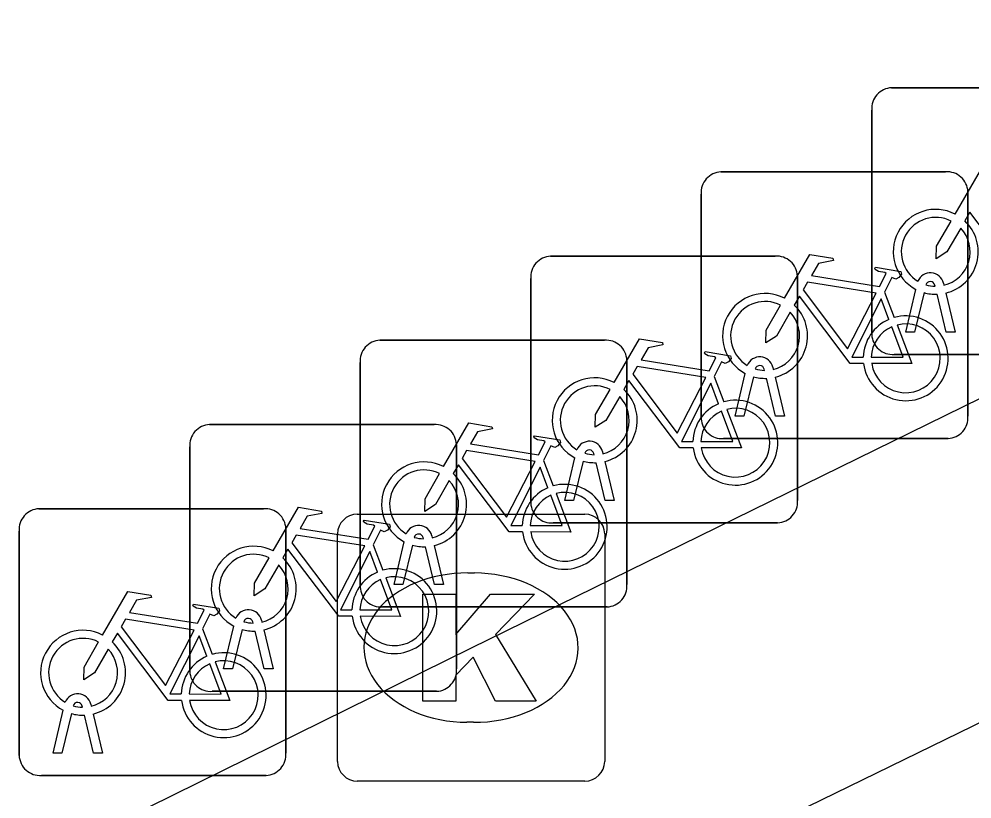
# Model space of a CAD drawing. Extents: x 160457 to 162082, y 388340 to 389736.
# Drawn here: x 160984.898 to 160988.467, y 388897.672 to 388900.594 of the extents above; entities that cross this region are included whole.
import ezdxf

# ---------------------------------------------------------------- set-up
doc = ezdxf.new("R2010")
doc.units = 0
for name, color, linetype in [('IMGEO_Fietsenrek', 7, 'Continuous'), ('IMGEO_Kolk', 7, 'Continuous'), ('IMGEO_Voetpad_open', 7, 'Continuous')]:
    doc.layers.add(name, color=color, linetype=linetype)

msp = doc.modelspace()

# ---------------------------------------------------------------- linework, layer by layer
at = {"layer": 'IMGEO_Fietsenrek'}
for p, q in [((160988.1659, 388900.3365), (160989.0068, 388900.3365)), ((160989.0068, 388900.3365), (160988.1659, 388900.3365)), ((160988.0915, 388899.4119), (160988.0915, 388900.2528)), ((160988.0915, 388900.2528), (160988.0915, 388899.4119)), ((160987.5269, 388900.0215), (160988.3678, 388900.0215)), ((160988.3678, 388900.0215), (160987.5269, 388900.0215)), ((160987.4525, 388899.0969), (160987.4525, 388899.9378)), ((160987.4525, 388899.9378), (160987.4525, 388899.0969)), ((160988.4515, 388899.9471), (160988.4515, 388899.1062)), ((160988.4515, 388899.1062), (160988.4515, 388899.9471)), ((160986.8889, 388899.7055), (160987.7298, 388899.7055)), ((160987.7298, 388899.7055), (160986.8889, 388899.7055)), ((160987.8135, 388899.6311), (160987.8135, 388898.7902)), ((160987.8135, 388898.7902), (160987.8135, 388899.6311)), ((160986.8145, 388898.7809), (160986.8145, 388899.6218)), ((160986.8145, 388899.6218), (160986.8145, 388898.7809)), ((160988.3289, 388899.5929), (160988.3279, 388899.5972)), ((160988.3596, 388899.6044), (160988.3614, 388899.5965)), ((160988.1392, 388899.5712), (160988.1755, 388899.476)), ((160988.2185, 388899.4213), (160988.2568, 388899.5813)), ((160988.2872, 388899.5691), (160988.2519, 388899.4213)), ((160988.37, 388899.4213), (160988.3361, 388899.563)), ((160988.3684, 388899.5673), (160988.4034, 388899.4213)), ((160988.2519, 388899.4213), (160988.2185, 388899.4213)), ((160988.4034, 388899.4213), (160988.37, 388899.4213)), ((160986.2499, 388899.3905), (160987.0908, 388899.3905)), ((160987.0908, 388899.3905), (160986.2499, 388899.3905)), ((160987.1745, 388899.3161), (160987.1745, 388898.4752)), ((160987.1745, 388898.4752), (160987.1745, 388899.3161)), ((160989.0161, 388899.3375), (160988.1752, 388899.3375)), ((160988.1752, 388899.3375), (160989.0161, 388899.3375)), ((160986.1755, 388898.4659), (160986.1755, 388899.3068)), ((160986.1755, 388899.3068), (160986.1755, 388898.4659)), ((160987.6899, 388899.2779), (160987.6889, 388899.2822)), ((160987.7206, 388899.2894), (160987.7224, 388899.2815)), ((160987.5012, 388899.2552), (160987.5375, 388899.16)), ((160987.5795, 388899.1063), (160987.6178, 388899.2663)), ((160987.6482, 388899.2541), (160987.6129, 388899.1063)), ((160987.731, 388899.1063), (160987.6971, 388899.248)), ((160987.7294, 388899.2523), (160987.7644, 388899.1063)), ((160987.6129, 388899.1063), (160987.5795, 388899.1063)), ((160987.7644, 388899.1063), (160987.731, 388899.1063)), ((160985.6119, 388899.0745), (160986.4528, 388899.0745)), ((160986.4528, 388899.0745), (160985.6119, 388899.0745)), ((160988.3771, 388899.0225), (160987.5362, 388899.0225)), ((160987.5362, 388899.0225), (160988.3771, 388899.0225)), ((160985.5375, 388898.1499), (160985.5375, 388898.9908)), ((160985.5375, 388898.9908), (160985.5375, 388898.1499)), ((160986.5365, 388899.0001), (160986.5365, 388898.1592)), ((160986.5365, 388898.1592), (160986.5365, 388899.0001)), ((160986.9415, 388898.7903), (160986.9798, 388898.9503)), ((160987.0519, 388898.9619), (160987.0509, 388898.9662)), ((160987.0826, 388898.9734), (160987.0844, 388898.9655)), ((160986.8622, 388898.9402), (160986.8985, 388898.845)), ((160987.0102, 388898.9381), (160986.9749, 388898.7903)), ((160987.093, 388898.7903), (160987.0591, 388898.932)), ((160987.0914, 388898.9363), (160987.1264, 388898.7903)), ((160986.9749, 388898.7903), (160986.9415, 388898.7903)), ((160987.1264, 388898.7903), (160987.093, 388898.7903)), ((160984.9729, 388898.7595), (160985.8138, 388898.7595)), ((160985.8138, 388898.7595), (160984.9729, 388898.7595)), ((160987.7391, 388898.7065), (160986.8982, 388898.7065)), ((160986.8982, 388898.7065), (160987.7391, 388898.7065)), ((160984.8985, 388897.8349), (160984.8985, 388898.6758)), ((160984.8985, 388898.6758), (160984.8985, 388897.8349)), ((160985.8975, 388898.6851), (160985.8975, 388897.8442)), ((160985.8975, 388897.8442), (160985.8975, 388898.6851)), ((160986.3025, 388898.4753), (160986.3408, 388898.6353)), ((160986.4129, 388898.6469), (160986.4119, 388898.6512)), ((160986.4436, 388898.6584), (160986.4454, 388898.6505)), ((160986.2242, 388898.6242), (160986.2605, 388898.529)), ((160986.3712, 388898.6231), (160986.3359, 388898.4753)), ((160986.454, 388898.4753), (160986.4201, 388898.617)), ((160986.4524, 388898.6213), (160986.4874, 388898.4753)), ((160986.3359, 388898.4753), (160986.3025, 388898.4753)), ((160986.4874, 388898.4753), (160986.454, 388898.4753)), ((160987.1001, 388898.3915), (160986.2592, 388898.3915)), ((160986.2592, 388898.3915), (160987.1001, 388898.3915)), ((160985.5852, 388898.3092), (160985.6215, 388898.214)), ((160985.6645, 388898.1593), (160985.7028, 388898.3193)), ((160985.7749, 388898.3309), (160985.7739, 388898.3352)), ((160985.8056, 388898.3424), (160985.8074, 388898.3345)), ((160985.7332, 388898.3071), (160985.6979, 388898.1593)), ((160985.816, 388898.1593), (160985.7821, 388898.301)), ((160985.8144, 388898.3053), (160985.8494, 388898.1593)), ((160985.6979, 388898.1593), (160985.6645, 388898.1593)), ((160985.8494, 388898.1593), (160985.816, 388898.1593)), ((160986.4621, 388898.0755), (160985.6212, 388898.0755)), ((160985.6212, 388898.0755), (160986.4621, 388898.0755)), ((160985.1666, 388898.0274), (160985.1684, 388898.0195)), ((160985.0255, 388897.8443), (160985.0638, 388898.0043)), ((160985.0942, 388897.9921), (160985.0589, 388897.8443)), ((160985.1359, 388898.0159), (160985.1349, 388898.0202)), ((160985.1754, 388897.9903), (160985.2104, 388897.8443)), ((160985.177, 388897.8443), (160985.1431, 388897.986)), ((160985.0589, 388897.8443), (160985.0255, 388897.8443)), ((160985.2104, 388897.8443), (160985.177, 388897.8443)), ((160985.8231, 388897.7605), (160984.9822, 388897.7605)), ((160984.9822, 388897.7605), (160985.8231, 388897.7605))]:
    msp.add_line(p, q, dxfattribs=at)
for points in [[(160988.4041, 388899.8632), (160988.4988, 388900.0267), (160988.585, 388900.0129), (160988.5867, 388900.0042), (160988.5306, 388899.9933), (160988.5044, 388899.948), (160988.7596, 388899.9072)], [(160988.6998, 388899.6185), (160988.6501, 388899.6186), (160988.4594, 388899.8703), (160988.4404, 388899.8375)], [(160988.4248, 388899.8107), (160988.3732, 388899.7215), (160988.3333, 388899.6955), (160988.3345, 388899.743), (160988.389, 388899.8372)], [(160987.7651, 388899.5482), (160987.8598, 388899.7117), (160987.946, 388899.6979), (160987.9477, 388899.6892), (160987.8916, 388899.6783), (160987.8654, 388899.633), (160988.1206, 388899.5922)], [(160988.1206, 388899.5922), (160988.1456, 388899.641), (160988.1405, 388899.645), (160988.1173, 388899.6487), (160988.1046, 388899.6562), (160988.1036, 388899.6593), (160988.1058, 388899.6639), (160988.2006, 388899.6488), (160988.2029, 388899.6385), (160988.1935, 388899.6261), (160988.1811, 388899.6197), (160988.1666, 388899.6259), (160988.1392, 388899.5712)], [(160988.1077, 388899.567), (160987.8509, 388899.608), (160987.8342, 388899.5792), (160988.0012, 388899.3589), (160988.1077, 388899.567)], [(160987.7858, 388899.4957), (160987.7342, 388899.4065), (160987.6943, 388899.3805), (160987.6955, 388899.428), (160987.75, 388899.5222)], [(160988.0608, 388899.3035), (160988.0111, 388899.3036), (160987.8204, 388899.5553), (160987.8014, 388899.5225)], [(160988.1557, 388899.469), (160988.1264, 388899.5458), (160988.017, 388899.3277), (160988.0597, 388899.3276)], [(160988.0897, 388899.3275), (160988.2096, 388899.3273), (160988.1664, 388899.4409)], [(160988.1862, 388899.4478), (160988.2412, 388899.3032), (160988.0911, 388899.3035)], [(160987.1271, 388899.2322), (160987.2218, 388899.3957), (160987.308, 388899.3819), (160987.3097, 388899.3732), (160987.2536, 388899.3623), (160987.2274, 388899.317), (160987.4826, 388899.2762)], [(160987.4826, 388899.2762), (160987.5076, 388899.325), (160987.5025, 388899.329), (160987.4793, 388899.3327), (160987.4666, 388899.3402), (160987.4656, 388899.3433), (160987.4678, 388899.3479), (160987.5626, 388899.3328), (160987.5649, 388899.3225), (160987.5555, 388899.3101), (160987.5431, 388899.3037), (160987.5286, 388899.3099), (160987.5012, 388899.2552)], [(160987.4697, 388899.251), (160987.2129, 388899.292), (160987.1962, 388899.2632), (160987.3632, 388899.0429), (160987.4697, 388899.251)], [(160987.4228, 388898.9875), (160987.3731, 388898.9876), (160987.1824, 388899.2393), (160987.1634, 388899.2065)], [(160987.1478, 388899.1797), (160987.0962, 388899.0905), (160987.0563, 388899.0645), (160987.0575, 388899.112), (160987.112, 388899.2062)], [(160987.5177, 388899.153), (160987.4884, 388899.2298), (160987.379, 388899.0117), (160987.4217, 388899.0116)], [(160987.5482, 388899.1318), (160987.6032, 388898.9872), (160987.4531, 388898.9875)], [(160987.4517, 388899.0115), (160987.5716, 388899.0113), (160987.5284, 388899.1249)], [(160986.4881, 388898.9172), (160986.5828, 388899.0807), (160986.669, 388899.0669), (160986.6707, 388899.0582), (160986.6146, 388899.0473), (160986.5884, 388899.002), (160986.8436, 388898.9612)], [(160986.8436, 388898.9612), (160986.8686, 388899.01), (160986.8635, 388899.014), (160986.8403, 388899.0177), (160986.8276, 388899.0252), (160986.8266, 388899.0283), (160986.8288, 388899.0329), (160986.9236, 388899.0178), (160986.9259, 388899.0075), (160986.9165, 388898.9951), (160986.9041, 388898.9887), (160986.8896, 388898.9949), (160986.8622, 388898.9402)], [(160986.8307, 388898.936), (160986.5739, 388898.977), (160986.5572, 388898.9482), (160986.7242, 388898.7279), (160986.8307, 388898.936)], [(160986.7838, 388898.6725), (160986.7341, 388898.6726), (160986.5434, 388898.9243), (160986.5244, 388898.8915)], [(160986.8787, 388898.838), (160986.8494, 388898.9148), (160986.74, 388898.6967), (160986.7827, 388898.6966)], [(160986.5088, 388898.8647), (160986.4572, 388898.7755), (160986.4173, 388898.7495), (160986.4185, 388898.797), (160986.473, 388898.8912)], [(160986.8127, 388898.6965), (160986.9326, 388898.6963), (160986.8894, 388898.8099)], [(160986.9092, 388898.8168), (160986.9642, 388898.6722), (160986.8141, 388898.6725)], [(160985.8501, 388898.6012), (160985.9448, 388898.7647), (160986.031, 388898.7509), (160986.0327, 388898.7422), (160985.9766, 388898.7313), (160985.9504, 388898.686), (160986.2056, 388898.6452)], [(160986.2056, 388898.6452), (160986.2306, 388898.694), (160986.2255, 388898.698), (160986.2023, 388898.7017), (160986.1896, 388898.7092), (160986.1886, 388898.7123), (160986.1908, 388898.7169), (160986.2856, 388898.7018), (160986.2879, 388898.6915), (160986.2785, 388898.6791), (160986.2661, 388898.6727), (160986.2516, 388898.6789), (160986.2242, 388898.6242)], [(160986.1927, 388898.62), (160985.9359, 388898.661), (160985.9192, 388898.6322), (160986.0862, 388898.4119), (160986.1927, 388898.62)], [(160986.1458, 388898.3565), (160986.0961, 388898.3566), (160985.9054, 388898.6083), (160985.8864, 388898.5755)], [(160986.2407, 388898.522), (160986.2114, 388898.5988), (160986.102, 388898.3807), (160986.1447, 388898.3806)], [(160985.8708, 388898.5487), (160985.8192, 388898.4595), (160985.7793, 388898.4335), (160985.7805, 388898.481), (160985.835, 388898.5752)], [(160986.1747, 388898.3805), (160986.2946, 388898.3803), (160986.2514, 388898.4939)], [(160986.2712, 388898.5008), (160986.3262, 388898.3562), (160986.1761, 388898.3565)], [(160985.2111, 388898.2862), (160985.3058, 388898.4497), (160985.392, 388898.4359), (160985.3937, 388898.4272), (160985.3376, 388898.4163), (160985.3114, 388898.371), (160985.5666, 388898.3302)], [(160985.5666, 388898.3302), (160985.5916, 388898.379), (160985.5865, 388898.383), (160985.5633, 388898.3867), (160985.5506, 388898.3942), (160985.5496, 388898.3973), (160985.5518, 388898.4019), (160985.6466, 388898.3868), (160985.6489, 388898.3765), (160985.6395, 388898.3641), (160985.6271, 388898.3577), (160985.6126, 388898.3639), (160985.5852, 388898.3092)], [(160985.5537, 388898.305), (160985.2969, 388898.346), (160985.2802, 388898.3172), (160985.4472, 388898.0969), (160985.5537, 388898.305)], [(160985.5068, 388898.0415), (160985.4571, 388898.0416), (160985.2664, 388898.2933), (160985.2474, 388898.2605)], [(160985.6017, 388898.207), (160985.5724, 388898.2838), (160985.463, 388898.0657), (160985.5057, 388898.0656)], [(160985.2318, 388898.2337), (160985.1802, 388898.1445), (160985.1403, 388898.1185), (160985.1415, 388898.166), (160985.196, 388898.2602)], [(160985.5357, 388898.0655), (160985.6556, 388898.0653), (160985.6124, 388898.1789)], [(160985.6322, 388898.1858), (160985.6872, 388898.0412), (160985.5371, 388898.0415)]]:
    msp.add_lwpolyline(points, dxfattribs=at)
for centre, radius, start, end in [((160988.1692, 388900.2586), 0.0779, 92.4484, 184.2845), ((160988.1692, 388900.2586), 0.0779, 92.4484, 184.2845), ((160987.5302, 388899.9436), 0.0779, 92.4484, 184.2845), ((160987.5302, 388899.9436), 0.0779, 92.4484, 184.2845), ((160988.3736, 388899.9438), 0.0779, 2.4484, 94.2845), ((160988.3736, 388899.9438), 0.0779, 2.4484, 94.2845), ((160988.3311, 388899.7219), 0.159, 62.6766, 242.1369), ((160988.3311, 388899.7219), 0.129, 63.3192, 238.903), ((160988.3311, 388899.7219), 0.129, 283.6043, 43.4302), ((160988.3311, 388899.7219), 0.159, 283.5766, 46.6042), ((160986.8922, 388899.6276), 0.0779, 92.4484, 184.2845), ((160986.8922, 388899.6276), 0.0779, 92.4484, 184.2845), ((160987.7356, 388899.6278), 0.0779, 2.4484, 94.2845), ((160987.7356, 388899.6278), 0.0779, 2.4484, 94.2845), ((160988.3109, 388899.5933), 0.0499, 12.8025, 158.6934), ((160988.3109, 388899.5933), 0.0174, 12.8025, 163.4502), ((160988.3311, 388899.7219), 0.129, 253.415, 269.0204), ((160987.6921, 388899.4069), 0.159, 62.6766, 242.1369), ((160988.3311, 388899.7219), 0.159, 253.9967, 271.7867), ((160987.6921, 388899.4069), 0.129, 63.3192, 238.903), ((160987.6921, 388899.4069), 0.159, 283.5766, 46.6042), ((160987.6921, 388899.4069), 0.129, 283.6043, 43.4302), ((160988.2187, 388899.3229), 0.159, 113.3408, 178.3217), ((160988.2187, 388899.3229), 0.159, 187.0065, 105.7708), ((160988.2187, 388899.3229), 0.129, 188.6715, 104.5883), ((160988.2187, 388899.3229), 0.129, 113.923, 177.9556), ((160986.2532, 388899.3126), 0.0779, 92.4484, 184.2845), ((160986.2532, 388899.3126), 0.0779, 92.4484, 184.2845), ((160987.0966, 388899.3128), 0.0779, 2.4484, 94.2845), ((160987.0966, 388899.3128), 0.0779, 2.4484, 94.2845), ((160988.1694, 388899.4152), 0.0779, 182.4484, 274.2845), ((160988.1694, 388899.4152), 0.0779, 182.4484, 274.2845), ((160987.6719, 388899.2783), 0.0499, 12.8025, 158.6934), ((160987.6719, 388899.2783), 0.0174, 12.8025, 163.4502), ((160987.6921, 388899.4069), 0.129, 253.415, 269.0204), ((160987.0541, 388899.0909), 0.159, 62.6766, 242.1369), ((160987.6921, 388899.4069), 0.159, 253.9967, 271.7867), ((160987.0541, 388899.0909), 0.129, 63.3192, 238.903), ((160987.0541, 388899.0909), 0.159, 283.5766, 46.6042), ((160987.0541, 388899.0909), 0.129, 283.6043, 43.4302), ((160987.5807, 388899.0069), 0.159, 187.0065, 105.7708), ((160987.5807, 388899.0069), 0.159, 113.3408, 178.3217), ((160987.5807, 388899.0069), 0.129, 188.6715, 104.5883), ((160987.5807, 388899.0069), 0.129, 113.923, 177.9556), ((160987.5304, 388899.1002), 0.0779, 182.4484, 274.2845), ((160987.5304, 388899.1002), 0.0779, 182.4484, 274.2845), ((160988.3738, 388899.1004), 0.0779, 272.4484, 4.2845), ((160988.3738, 388899.1004), 0.0779, 272.4484, 4.2845), ((160985.6152, 388898.9966), 0.0779, 92.4484, 184.2845), ((160985.6152, 388898.9966), 0.0779, 92.4484, 184.2845), ((160986.4586, 388898.9968), 0.0779, 2.4484, 94.2845), ((160986.4586, 388898.9968), 0.0779, 2.4484, 94.2845), ((160987.0339, 388898.9623), 0.0499, 12.8025, 158.6934), ((160987.0339, 388898.9623), 0.0174, 12.8025, 163.4502), ((160987.0541, 388899.0909), 0.129, 253.415, 269.0204), ((160986.4151, 388898.7759), 0.159, 62.6766, 242.1369), ((160987.0541, 388899.0909), 0.159, 253.9967, 271.7867), ((160986.4151, 388898.7759), 0.129, 63.3192, 238.903), ((160986.4151, 388898.7759), 0.159, 283.5766, 46.6042), ((160986.4151, 388898.7759), 0.129, 283.6043, 43.4302), ((160986.9417, 388898.6919), 0.159, 187.0065, 105.7708), ((160986.9417, 388898.6919), 0.159, 113.3408, 178.3217), ((160986.9417, 388898.6919), 0.129, 113.923, 177.9556), ((160986.9417, 388898.6919), 0.129, 188.6715, 104.5883), ((160986.8924, 388898.7842), 0.0779, 182.4484, 274.2845), ((160986.8924, 388898.7842), 0.0779, 182.4484, 274.2845), ((160987.7358, 388898.7844), 0.0779, 272.4484, 4.2845), ((160987.7358, 388898.7844), 0.0779, 272.4484, 4.2845), ((160984.9762, 388898.6816), 0.0779, 92.4484, 184.2845), ((160984.9762, 388898.6816), 0.0779, 92.4484, 184.2845), ((160985.8196, 388898.6818), 0.0779, 2.4484, 94.2845), ((160985.8196, 388898.6818), 0.0779, 2.4484, 94.2845), ((160986.3949, 388898.6473), 0.0499, 12.8025, 158.6934), ((160986.3949, 388898.6473), 0.0174, 12.8025, 163.4502), ((160986.4151, 388898.7759), 0.129, 253.415, 269.0204), ((160985.7771, 388898.4599), 0.159, 62.6766, 242.1369), ((160986.4151, 388898.7759), 0.159, 253.9967, 271.7867), ((160985.7771, 388898.4599), 0.129, 63.3192, 238.903), ((160985.7771, 388898.4599), 0.159, 283.5766, 46.6042), ((160985.7771, 388898.4599), 0.129, 283.6043, 43.4302), ((160986.3037, 388898.3759), 0.159, 113.3408, 178.3217), ((160986.3037, 388898.3759), 0.159, 187.0065, 105.7708), ((160986.3037, 388898.3759), 0.129, 113.923, 177.9556), ((160986.3037, 388898.3759), 0.129, 188.6715, 104.5883), ((160986.2534, 388898.4692), 0.0779, 182.4484, 274.2845), ((160986.2534, 388898.4692), 0.0779, 182.4484, 274.2845), ((160987.0968, 388898.4694), 0.0779, 272.4484, 4.2845), ((160987.0968, 388898.4694), 0.0779, 272.4484, 4.2845), ((160985.7569, 388898.3313), 0.0499, 12.8025, 158.6934), ((160985.7569, 388898.3313), 0.0174, 12.8025, 163.4502), ((160985.7771, 388898.4599), 0.129, 253.415, 269.0204), ((160985.1381, 388898.1449), 0.159, 62.6766, 242.1369), ((160985.1381, 388898.1449), 0.129, 63.3192, 238.903), ((160985.7771, 388898.4599), 0.159, 253.9967, 271.7867), ((160985.1381, 388898.1449), 0.159, 283.5766, 46.6042), ((160985.1381, 388898.1449), 0.129, 283.6043, 43.4302), ((160985.6647, 388898.0609), 0.159, 113.3408, 178.3217), ((160985.6647, 388898.0609), 0.159, 187.0065, 105.7708), ((160985.6647, 388898.0609), 0.129, 113.923, 177.9556), ((160985.6647, 388898.0609), 0.129, 188.6715, 104.5883), ((160985.6154, 388898.1532), 0.0779, 182.4484, 274.2845), ((160985.6154, 388898.1532), 0.0779, 182.4484, 274.2845), ((160986.4588, 388898.1534), 0.0779, 272.4484, 4.2845), ((160986.4588, 388898.1534), 0.0779, 272.4484, 4.2845), ((160985.1179, 388898.0163), 0.0499, 12.8025, 158.6934), ((160985.1179, 388898.0163), 0.0174, 12.8025, 163.4502), ((160985.1381, 388898.1449), 0.159, 253.9967, 271.7867), ((160985.1381, 388898.1449), 0.129, 253.415, 269.0204), ((160985.8198, 388897.8384), 0.0779, 272.4484, 4.2845), ((160985.8198, 388897.8384), 0.0779, 272.4484, 4.2845), ((160984.9764, 388897.8382), 0.0779, 182.4484, 274.2845), ((160984.9764, 388897.8382), 0.0779, 182.4484, 274.2845)]:
    msp.add_arc(centre, radius, start, end, dxfattribs=at)
at = {"layer": 'IMGEO_Kolk'}
for p, q in [((160986.1649, 388898.7395), (160987.0171, 388898.7395)), ((160986.0905, 388897.8129), (160986.0905, 388898.6651)), ((160987.0915, 388898.6651), (160987.0915, 388897.8129)), ((160986.5785, 388898.5187), (160986.6035, 388898.5187)), ((160986.6005, 388897.9593), (160986.5756, 388897.9593)), ((160987.0171, 388897.7385), (160986.1649, 388897.7385))]:
    msp.add_line(p, q, dxfattribs=at)
for points in [[(160986.1649, 388898.7395), (160987.0171, 388898.7395)], [(160986.0905, 388897.8129), (160986.0905, 388898.6651)], [(160987.0915, 388898.6651), (160987.0915, 388897.8129)], [(160986.4107, 388898.439), (160986.5342, 388898.439), (160986.5342, 388898.2878), (160986.6638, 388898.439), (160986.8284, 388898.439), (160986.6823, 388898.2881), (160986.8349, 388898.039), (160986.6826, 388898.039), (160986.5983, 388898.2032), (160986.5342, 388898.1362), (160986.5342, 388898.039), (160986.4107, 388898.039), (160986.4107, 388898.439)], [(160987.0171, 388897.7385), (160986.1649, 388897.7385)]]:
    msp.add_lwpolyline(points, dxfattribs=at)
for centre, start, end in [((160986.167, 388898.663), 91.552, 178.448), ((160986.167, 388898.663), 91.552, 178.448), ((160987.015, 388898.663), 1.552, 88.448), ((160987.015, 388898.663), 1.552, 88.448), ((160986.167, 388897.815), 181.552, 268.448), ((160986.167, 388897.815), 181.552, 268.448), ((160987.015, 388897.815), 271.552, 358.448), ((160987.015, 388897.815), 271.552, 358.448)]:
    msp.add_arc(centre, 0.0765, start, end, dxfattribs=at)
for centre, major_axis, ratio, start_param, end_param in [((160986.577, 388898.239), (-0.3872, 0.002), 0.722429, 4.712389, 7.853982), ((160986.602, 388898.239), (-0.3901, 0.002), 0.717154, 1.570796, 4.712389)]:
    msp.add_ellipse(centre, major_axis=major_axis, ratio=ratio, start_param=start_param, end_param=end_param, dxfattribs=at)
at = {"layer": 'IMGEO_Voetpad_open'}
for points in [[(160984.918, 388897.412), (160986.592, 388898.238), (160991.392, 388900.594)], [(160991.855, 388899.597), (160985.389, 388896.441)]]:
    msp.add_lwpolyline(points, dxfattribs=at)

doc.saveas('drawing.dxf')
